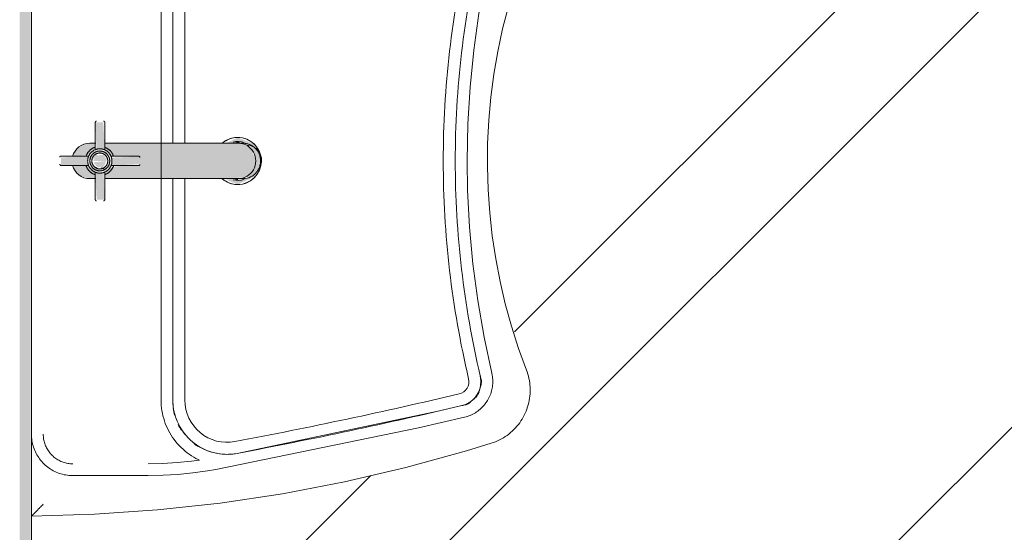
# Model space of a CAD drawing. Header units: millimetres. Extents: x -62758 to 78208, y -26429 to 33271.
# Tile 1042 of 1056: x 12784 to 13619, y -20660 to -20225. Entities that reach past the tile are written whole.
import ezdxf

# ---------------------------------------------------------------- set-up
doc = ezdxf.new("R2010")
doc.units = ezdxf.units.MM
for name, color, linetype, lineweight in [('A-FLOR', 192, 'Continuous', 18), ('I-WALL', 2, 'Continuous', 18), ('P-SANR-FIXT', 6, 'Continuous', 9)]:
    doc.layers.add(name, color=color, linetype=linetype, lineweight=lineweight)

# ---------------------------------------------------------------- blocks, each defined once
blk = doc.blocks.new('Blks_Banh_Lavatório de Parede com Barras e Espelho - Único-3802061-PLANTA DE IMPERMEABILIZAÇÃO - TÉRREO')
at = {"layer": 'P-SANR-FIXT', "lineweight": 5}
for points in [[(-3.68, 161.65), (1.23, 162.25), (4.07, 162.86), (3.02, 184.92), (-3.64, 184.92), (-3.68, 161.75)], [(-8.07, 147.93), (-7.05, 146.76), (-7.27, 148.06), (-6.28, 157.24), (-4.08, 158.1), (0, 160.61), (0, 161.33), (-8.07, 155.64), (-8.07, 148.14)], [(-32.87, 148.4), (-32.87, 148), (-9.81, 148.8), (-10.13, 153.97), (-10.85, 155.81), (-32.87, 154.66), (-32.87, 148.8)], [(-5.28, 153.07), (-4.6, 148.56), (0, 146.58), (-1.15, 157.43), (-5.28, 153.97), (-5.28, 153.66)], [(0, 146.08), (1.15, 146.58), (5.28, 148.96), (4.6, 155.45), (0, 157.43), (0, 146.38)], [(9.46, 147.87), (32.87, 149.03), (32.87, 155.69), (9.91, 154.89), (10.1, 149.84), (9.49, 147.93)], [(-3.88, 142.44), (-2.81, 118.97), (3.84, 118.97), (2.81, 142.08), (-1.73, 141.83), (-3.87, 142.43)], [(-15, 131.55), (-15, 115.45), (15, 115.45), (15, 131.55), (3.86, 131.55), (2.81, 118.97), (-3.84, 118.97), (-3.88, 131.55), (-5.63, 131.55)], [(-15, 50.6), (-14.09, 29.64), (-10.89, 25), (-7.5, 21.68), (0.44, 19.83), (9.8, 23.41), (11.19, 25), (14.49, 30.59), (15, 40.18), (15, 115.45), (-15, 115.45), (-15, 70.09)], [(-20, 35), (-13.24, 20.48), (-11.49, 20.88), (-14.23, 27.05), (-15, 31.43), (-16.48, 35), (-15, 40.18), (-15.86, 45), (-19.32, 36.65)], [(-16.48, 35), (-15, 34.39), (-15.01, 38.54)], [(14.45, 30.1), (16.48, 35), (15, 38.54), (14.49, 30.59)], [(-10.8, 24.91), (-8.93, 22.75), (-10.61, 24.72)], [(0.44, 19.83), (0.44, 19.77), (1.91, 20.22)]]:
    blk.add_hatch(color=31, dxfattribs=at).paths.add_polyline_path(points)
h = blk.add_hatch(color=31, dxfattribs=at)
h.paths.add_polyline_path([(-15, 135.09), (-15, 131.55), (-3.86, 131.55), (-4.96, 141.35), (-9.29, 146.26), (-11.04, 147.87), (-15, 147.87), (-15, 141.15)])
h.paths.add_polyline_path([(-15, 160.2), (-15, 155.79), (-10.04, 156.67), (-3.68, 162.86), (-3.88, 175.1), (-10.61, 171.22), (-12.99, 168.11), (-15, 160.61)])
h.paths.add_polyline_path([(-1.39, 157.75), (0, 158.1), (-1.06, 158.1)])
h.paths.add_polyline_path([(-1.24, 146.63), (0.39, 145.91), (-0.48, 146.19), (-1.15, 146.58)])
h.paths.add_polyline_path([(3.86, 131.55), (15, 131.55), (15, 147.9), (10.04, 147.35), (3.88, 141.15), (3.87, 135.09)])
h.paths.add_polyline_path([(4.06, 175), (4.96, 162.66), (9.24, 157.9), (11.04, 155.81), (15, 156.72), (14.49, 164.49), (10.61, 171.22), (4.07, 174.99)])
h = blk.add_hatch(color=31, dxfattribs=at)
h.paths.add_polyline_path([(-9.4, 146.58), (-7.17, 143.15), (-3.88, 141.83), (-2.81, 142.08), (-5.91, 144.15), (-9.24, 146.49)])
h.paths.add_polyline_path([(-9.4, 157.43), (-3.68, 162.06), (-4.81, 162.33), (-9, 158.48)])
h.paths.add_polyline_path([(-10.74, 155.82), (-9.97, 154.66), (-10.1, 149.84), (-9.4, 151.44), (-10.73, 155.82)])
h = blk.add_hatch(color=31, dxfattribs=at)
h.paths.add_polyline_path([(-9.53, 153.82), (-8.07, 146.55), (-6.28, 145.59), (-6.74, 146.58), (-8.07, 148.61), (-8.56, 155.71), (-9.53, 153.84)])
h.paths.add_polyline_path([(-7.17, 159.01), (-5.07, 158.99), (-5.95, 159.76), (-7.08, 159.06)])
h.paths.add_polyline_path([(-7.17, 145.01), (-2.77, 142.75), (-2.04, 143.86), (-6.06, 144.89), (-7.05, 144.99)])
h.paths.add_polyline_path([(-3.65, 161.17), (-2.43, 159.92), (0, 161.33), (-2.87, 161.21)])
h = blk.add_hatch(color=31, dxfattribs=at)
h.paths.add_polyline_path([(-5.7, 158.04), (-3.55, 160.61), (-4.46, 159.92), (-5.63, 158.14)])
h.paths.add_polyline_path([(-9.4, 156.2), (-8.31, 156.2), (-6.28, 157.7), (-6.72, 158.71), (-7.95, 158.27), (-9.4, 156.67)])
h.paths.add_polyline_path([(-9.4, 149.29), (-8.99, 146.34), (-8.53, 147.35), (-9.31, 149.84), (-9.4, 149.51)])
h.paths.add_polyline_path([(-7.27, 151.14), (-6.28, 147.24), (-7.05, 148.61), (-7.27, 151.8)])
h.paths.add_polyline_path([(-6.94, 145.16), (-3.74, 144.65), (-6.72, 145.3)])
h.paths.add_polyline_path([(-2.77, 142.75), (0, 141.72), (-0.48, 142.7)])
h = blk.add_hatch(color=31, dxfattribs=at)
h.paths.add_polyline_path([(-6.06, 147.49), (-4.6, 145.86), (-5.81, 147.35)])
h.paths.add_polyline_path([(-5.87, 148.61), (-5.28, 147.19), (-5.63, 148.47)])
h.paths.add_polyline_path([(-5.87, 155.4), (-0.48, 159.71), (-5.59, 156.2), (-5.63, 156.09)])
h.paths.add_polyline_path([(-7.32, 152.05), (-5.87, 151.58), (-6.9, 153.03), (-7.11, 152.53)])
h = blk.add_hatch(color=31, dxfattribs=at)
h.paths.add_polyline_path([(0, 142.68), (1.03, 141.74), (2.87, 142.81)])
h.paths.add_polyline_path([(0, 143.86), (0.85, 144.11), (0.39, 144.09)])
h.paths.add_polyline_path([(0, 162.29), (0, 161.33), (0, 162.3)])
h.paths.add_polyline_path([(3.32, 144.6), (4.46, 144.09), (3.5, 144.7)])
h.paths.add_polyline_path([(3.32, 159.41), (6.72, 158.71), (5.63, 159.17), (3.87, 159.35)])
h.paths.add_polyline_path([(5.7, 145.97), (7.94, 145.73), (9.4, 147.8), (8.31, 147.81), (6.28, 146.31), (5.87, 146.08)])
h.paths.add_polyline_path([(7.42, 158.58), (9.33, 153.84), (7.94, 158.28), (7.55, 158.51)])
h = blk.add_hatch(color=31, dxfattribs=at)
h.paths.add_polyline_path([(3.65, 142.84), (6.12, 145.69), (5.11, 145.08), (4.09, 143.51)])
h.paths.add_polyline_path([(0, 142.68), (3.46, 143.86), (2.43, 144.09), (1.61, 143.62)])
h.paths.add_polyline_path([(7.17, 159.01), (6.74, 157.43), (8.07, 155.45), (9.21, 149.56), (9.43, 152.06), (7.94, 157.69), (7.34, 158.71)])
h.paths.add_polyline_path([(0, 161.33), (5.63, 159.17), (5.48, 160.15), (2.77, 161.27)])
h = blk.add_hatch(color=31, dxfattribs=at)
h.paths.add_polyline_path([(0, 160.61), (0.85, 159.91), (0, 161.33)])
h.paths.add_polyline_path([(7.94, 152.01), (7.27, 151.3), (7.79, 151.66)])
h.paths.add_polyline_path([(5.22, 158.31), (7.5, 154.72), (7.39, 148.61), (5.87, 146.36), (8.07, 150.19), (7.05, 157.25), (5.3, 158.27)])
h = blk.add_hatch(color=31, dxfattribs=at)
h.paths.add_polyline_path([(0, 158.71), (5.87, 153.69), (5.02, 155.89), (0, 158.71)])
h.paths.add_polyline_path([(0, 144.09), (0.39, 144.09), (1.15, 144.6)])
h.paths.add_polyline_path([(0, 145.3), (0.87, 145.73), (5.87, 149.34), (4.77, 148.61), (0, 145.3)])
h.paths.add_polyline_path([(0, 160), (1.14, 159.41), (0, 160.04)])
h = blk.add_hatch(color=31, dxfattribs=at)
h.paths.add_polyline_path([(0, 158.79), (5.51, 156.74), (4.03, 158.1), (0, 159.22)])
h.paths.add_polyline_path([(0, 145.22), (0, 144.09), (5.6, 147.81), (4.48, 147.81), (0.13, 145.3)])
h.paths.add_polyline_path([(5.26, 145.72), (7.39, 148.61), (6.15, 147.81), (5.27, 145.72)])
h.paths.add_polyline_path([(5.87, 148.69), (6.9, 151.01), (6.9, 153), (5.87, 152.44), (5.87, 149.33)])
h = blk.add_hatch(color=31, dxfattribs=at)
h.paths.add_polyline_path([(1.01, 141.73), (7.75, 143.73), (8.99, 145.51), (7.92, 145.72), (1.03, 141.74)])
h.paths.add_polyline_path([(1.78, 162.18), (9.04, 158.51), (7.17, 160.86), (4.07, 162), (3.02, 161.88), (1.81, 162.17)])
h.paths.add_polyline_path([(9.4, 147.87), (9.81, 148.8), (10.13, 153.97), (9.44, 151.91), (9.4, 147.93)])
h = blk.add_hatch(color=31, dxfattribs=at)
h.paths.add_polyline_path([(-5.87, 148.61), (-5.29, 148.96), (-5.87, 148.69)])
h.paths.add_polyline_path([(-7.05, 147.93), (-5.88, 148.56), (-6.56, 150.25), (-7.03, 148.4)])
h.paths.add_polyline_path([(-6.96, 154.31), (-5.87, 155.4), (-6.69, 154.95)])
h.paths.add_polyline_path([(-5.87, 154.67), (-4.8, 155.4), (-5.87, 155.06)])
h = blk.add_hatch(color=31, dxfattribs=at)
h.paths.add_polyline_path([(-5.87, 153.25), (-4.93, 155.26), (-5.73, 153.69)])
h.paths.add_polyline_path([(-5.87, 150.76), (-4.6, 148.47), (-5.28, 150.36), (-5.87, 150.98)])
h = blk.add_hatch(color=31, dxfattribs=at)
h.paths.add_polyline_path([(0, 145.51), (5.77, 150.46), (4.6, 148.56), (0.21, 145.73)])
h.paths.add_polyline_path([(0, 158.71), (4.68, 155.4), (5.28, 155.05), (4.6, 155.54), (0.01, 158.71)])
h = blk.add_hatch(color=31, dxfattribs=at)
h.paths.add_polyline_path([(0, 15.68), (0, 15), (0, 15.76)])
h.paths.add_polyline_path([(8.77, 18.63), (14.49, 21.69), (20, 35), (15, 45), (15, 38.57), (16.18, 34.27), (14.22, 26.92), (13.11, 26.86), (9.8, 19.48)])
h = blk.add_hatch(color=31, dxfattribs=at)
h.paths.add_polyline_path([(-14.49, 30.59), (-12.81, 23.11), (-8.93, 18.76), (-5.01, 16.69), (0.44, 15.83), (5.18, 16.75), (10.14, 19.76), (11.69, 21.68), (11.38, 25), (7.5, 21.68), (0, 19.72), (-7.61, 21.77), (-12.99, 27.05), (-14.16, 29.82)])
h.paths.add_polyline_path([(12.99, 27.05), (14.22, 26.92), (13.68, 28.68)])
at = {"layer": 'P-SANR-FIXT', "color": 133, "lineweight": 5}
for p, q in [((-3.78, 184.92), (-3.78, 161.62)), ((4.18, 161.45), (4.18, 184.92)), ((-267.04, 175), (-267.04, 110.85)), ((-15, 155.51), (-15, 160.61)), ((15, 160.61), (15, 155.51)), ((-9.59, 155.82), (-32.87, 155.82)), ((32.87, 155.82), (9.59, 155.82)), ((-32.87, 147.87), (-9.46, 147.87)), ((-15, 131.55), (-15, 148.18)), ((-3.98, 142.48), (-3.98, 118.97)), ((3.98, 118.97), (3.98, 142.48)), ((9.46, 147.87), (32.87, 147.87)), ((15, 148.18), (15, 131.55)), ((-15, 115.45), (-15, 131.55)), ((15, 131.55), (15, 115.45)), ((-15, 34.39), (-15, 115.45)), ((15, 115.45), (15, 34.39)), ((0, 100.01), (-203.06, 100.01)), ((203.06, 100.01), (0, 100.01)), ((-15, 90), (-203.06, 90)), ((203.06, 90), (15, 90)), ((-15, 79.81), (-203.06, 79.81)), ((203.06, 79.81), (15, 79.81)), ((-15, 34.45), (-15, 30.32)), ((-15, 34.39), (-15, 30.32)), ((15, 30.32), (15, 34.45)), ((15, 30.32), (15, 34.39))]:
    blk.add_line(p, q, dxfattribs=at)
at = {"layer": 'P-SANR-FIXT', "color": 133, "lineweight": 5, "flags": 128}
for points in [[(-301.45, 210), (-299.9, 156.53), (-296.22, 103.16), (-290.41, 49.98), (-282.47, -2.93), (-272.43, -55.47), (-260.29, -107.57), (-246.08, -159.15), (-239.66, -180.14)], [(-233.43, 209.99), (-234.83, 209.9), (-236.22, 209.76), (-237.61, 209.57), (-238.99, 209.32), (-240.35, 209.01), (-241.71, 208.65), (-243.04, 208.24), (-244.36, 207.77), (-245.66, 207.25), (-246.94, 206.68), (-248.2, 206.06), (-249.43, 205.39), (-250.63, 204.67), (-251.8, 203.9), (-252.94, 203.08), (-254.05, 202.23), (-255.12, 201.32), (-256.15, 200.38), (-257.15, 199.39), (-258.1, 198.37), (-259.02, 197.31), (-259.89, 196.21), (-260.71, 195.08), (-261.49, 193.92), (-262.23, 192.72), (-262.91, 191.5), (-263.55, 190.26), (-264.13, 188.98), (-264.66, 187.69), (-265.15, 186.37), (-265.57, 185.04), (-265.95, 183.69), (-266.27, 182.33), (-266.53, 180.95), (-266.74, 179.57), (-266.9, 178.17), (-267, 176.78), (-267.04, 175.38), (-267.04, 175)], [(-232.03, 200), (-233.03, 199.98), (-234.03, 199.92), (-235.02, 199.82), (-236.01, 199.68), (-237, 199.5), (-237.97, 199.28), (-238.94, 199.03), (-239.89, 198.73), (-240.84, 198.4), (-241.77, 198.03), (-242.68, 197.62), (-243.57, 197.17), (-244.45, 196.7), (-245.31, 196.18), (-246.15, 195.63), (-246.96, 195.05), (-247.75, 194.44), (-248.51, 193.8), (-249.25, 193.12), (-249.96, 192.42), (-250.65, 191.69), (-251.3, 190.93), (-251.92, 190.15), (-252.51, 189.34), (-253.07, 188.51), (-253.59, 187.66), (-254.08, 186.78), (-254.53, 185.89), (-254.95, 184.98), (-255.33, 184.06), (-255.67, 183.12), (-255.98, 182.17), (-256.25, 181.2), (-256.48, 180.23), (-256.67, 179.25), (-256.82, 178.26), (-256.93, 177.27), (-257, 176.27), (-257.03, 175.27), (-257.03, 175)], [(-3.78, 184.92), (-3.78, 184.96), (-3.77, 185), (-3.77, 185.04), (-3.76, 185.07), (-3.76, 185.11), (-3.75, 185.15), (-3.74, 185.19), (-3.73, 185.23), (-3.71, 185.27), (-3.7, 185.31), (-3.68, 185.34), (-3.66, 185.38), (-3.64, 185.41), (-3.62, 185.45), (-3.6, 185.48), (-3.58, 185.51), (-3.55, 185.54), (-3.53, 185.58), (-3.5, 185.6), (-3.47, 185.63), (-3.44, 185.66), (-3.41, 185.69), (-3.38, 185.71), (-3.35, 185.73), (-3.32, 185.76), (-3.28, 185.78), (-3.25, 185.8), (-3.21, 185.82), (-3.18, 185.83), (-3.14, 185.85), (-3.1, 185.86), (-3.06, 185.87), (-3.02, 185.88), (-2.99, 185.89), (-2.95, 185.9), (-2.91, 185.91), (-2.87, 185.91), (-2.83, 185.91), (-2.79, 185.92), (-2.78, 185.92)], [(3.18, 185.92), (3.22, 185.91), (3.26, 185.91), (3.3, 185.91), (3.34, 185.9), (3.38, 185.9), (3.42, 185.89), (3.46, 185.88), (3.5, 185.86), (3.53, 185.85), (3.57, 185.84), (3.61, 185.82), (3.64, 185.8), (3.68, 185.78), (3.71, 185.76), (3.75, 185.74), (3.78, 185.72), (3.81, 185.69), (3.84, 185.67), (3.87, 185.64), (3.9, 185.61), (3.93, 185.58), (3.95, 185.55), (3.98, 185.52), (4, 185.49), (4.02, 185.46), (4.04, 185.42), (4.06, 185.39), (4.08, 185.35), (4.1, 185.31), (4.11, 185.28), (4.13, 185.24), (4.14, 185.2), (4.15, 185.16), (4.16, 185.12), (4.17, 185.09), (4.17, 185.05), (4.18, 185.01), (4.18, 184.97), (4.18, 184.93), (4.18, 184.92)], [(-3.89, 163.74), (-4.35, 163.57), (-4.81, 163.39), (-5.26, 163.19), (-5.71, 162.97), (-6.14, 162.73), (-6.56, 162.48), (-6.98, 162.2), (-7.38, 161.92), (-7.77, 161.61), (-8.15, 161.3), (-8.51, 160.96), (-8.86, 160.61), (-9.2, 160.25), (-9.52, 159.88), (-9.83, 159.49), (-10.12, 159.09), (-10.4, 158.68), (-10.66, 158.26), (-10.9, 157.83), (-11.12, 157.39), (-11.33, 156.94), (-11.52, 156.48), (-11.69, 156.02)], [(0, 162.33), (-0.41, 162.32), (-0.83, 162.3), (-1.24, 162.26), (-1.65, 162.2), (-2.05, 162.13), (-2.45, 162.04), (-2.85, 161.93), (-3.25, 161.81), (-3.64, 161.67), (-4.02, 161.52), (-4.4, 161.35), (-4.77, 161.16), (-5.13, 160.97), (-5.48, 160.75), (-5.83, 160.53), (-6.17, 160.29), (-6.49, 160.03), (-6.81, 159.77), (-7.11, 159.49), (-7.41, 159.2), (-7.69, 158.9), (-7.96, 158.58), (-8.22, 158.26), (-8.46, 157.93), (-8.69, 157.58), (-8.9, 157.23), (-9.11, 156.87), (-9.29, 156.5), (-9.47, 156.13), (-9.62, 155.75), (-9.77, 155.36), (-9.89, 154.97), (-10, 154.57), (-10.1, 154.17), (-10.18, 153.76), (-10.24, 153.35), (-10.28, 152.94), (-10.31, 152.53), (-10.33, 152.12), (-10.32, 151.7), (-10.3, 151.29), (-10.26, 150.88), (-10.21, 150.47), (-10.14, 150.06), (-10.06, 149.66), (-9.95, 149.26), (-9.84, 148.86), (-9.7, 148.47), (-9.55, 148.09), (-9.39, 147.71), (-9.21, 147.34), (-9.02, 146.97), (-8.81, 146.62), (-8.58, 146.27), (-8.35, 145.93), (-8.1, 145.6), (-7.84, 145.28), (-7.56, 144.97), (-7.27, 144.68), (-6.97, 144.39), (-6.66, 144.12), (-6.34, 143.86), (-6.01, 143.61), (-5.67, 143.38), (-5.32, 143.16), (-4.96, 142.95), (-4.6, 142.76), (-4.23, 142.58), (-3.85, 142.42), (-3.46, 142.28), (-3.07, 142.15), (-2.67, 142.03), (-2.27, 141.93), (-1.86, 141.85), (-1.46, 141.78), (-1.05, 141.73), (-0.64, 141.7), (-0.22, 141.68), (0, 141.68)], [(0, 160.4), (-0.34, 160.39), (-0.67, 160.37), (-1, 160.34), (-1.34, 160.29), (-1.67, 160.23), (-1.99, 160.16), (-2.32, 160.07), (-2.64, 159.97), (-2.96, 159.86), (-3.27, 159.73), (-3.57, 159.6), (-3.87, 159.45), (-4.17, 159.29), (-4.46, 159.11), (-4.74, 158.93), (-5.01, 158.74), (-5.28, 158.53), (-5.53, 158.31), (-5.78, 158.09), (-6.02, 157.85), (-6.25, 157.61), (-6.47, 157.35), (-6.67, 157.09), (-6.87, 156.82), (-7.06, 156.54), (-7.24, 156.25), (-7.4, 155.96), (-7.55, 155.66), (-7.69, 155.36), (-7.82, 155.05), (-7.93, 154.73), (-8.04, 154.41), (-8.13, 154.09), (-8.2, 153.76), (-8.27, 153.43), (-8.32, 153.1), (-8.36, 152.77), (-8.38, 152.43), (-8.39, 152.1), (-8.39, 151.76), (-8.37, 151.43), (-8.34, 151.09), (-8.3, 150.76), (-8.24, 150.43), (-8.17, 150.1), (-8.09, 149.77), (-7.99, 149.45), (-7.88, 149.14), (-7.76, 148.82), (-7.63, 148.51), (-7.48, 148.21), (-7.33, 147.92), (-7.16, 147.63), (-6.98, 147.34), (-6.78, 147.07), (-6.58, 146.8), (-6.37, 146.54), (-6.14, 146.29), (-5.91, 146.05), (-5.67, 145.82), (-5.42, 145.6), (-5.15, 145.39), (-4.89, 145.19), (-4.61, 145), (-4.32, 144.82), (-4.03, 144.65), (-3.74, 144.49), (-3.43, 144.35), (-3.12, 144.22), (-2.81, 144.1), (-2.49, 143.99), (-2.17, 143.9), (-1.84, 143.82), (-1.52, 143.75), (-1.18, 143.7), (-0.85, 143.66), (-0.52, 143.63), (-0.18, 143.62), (0, 143.62)], [(0, 158.79), (-0.27, 158.78), (-0.54, 158.77), (-0.81, 158.74), (-1.08, 158.7), (-1.35, 158.65), (-1.61, 158.59), (-1.87, 158.52), (-2.13, 158.44), (-2.39, 158.35), (-2.64, 158.25), (-2.89, 158.14), (-3.13, 158.02), (-3.37, 157.89), (-3.6, 157.75), (-3.83, 157.6), (-4.05, 157.45), (-4.26, 157.28), (-4.47, 157.1), (-4.67, 156.92), (-4.86, 156.73), (-5.05, 156.53), (-5.23, 156.33), (-5.4, 156.11), (-5.56, 155.9), (-5.71, 155.67), (-5.85, 155.44), (-5.98, 155.2), (-6.1, 154.96), (-6.22, 154.71), (-6.32, 154.46), (-6.41, 154.21), (-6.5, 153.95), (-6.57, 153.69), (-6.63, 153.42), (-6.68, 153.16), (-6.72, 152.89), (-6.75, 152.62), (-6.77, 152.35), (-6.78, 152.08), (-6.78, 151.81), (-6.77, 151.54), (-6.74, 151.27), (-6.71, 151), (-6.66, 150.73), (-6.6, 150.46), (-6.54, 150.2), (-6.46, 149.94), (-6.37, 149.69), (-6.27, 149.43), (-6.17, 149.18), (-6.05, 148.94), (-5.92, 148.7), (-5.78, 148.47), (-5.64, 148.24), (-5.48, 148.01), (-5.32, 147.8), (-5.15, 147.59), (-4.97, 147.39), (-4.78, 147.19), (-4.58, 147), (-4.38, 146.83), (-4.17, 146.65), (-3.95, 146.49), (-3.73, 146.34), (-3.5, 146.19), (-3.26, 146.06), (-3.02, 145.93), (-2.78, 145.82), (-2.53, 145.71), (-2.27, 145.62), (-2.01, 145.53), (-1.75, 145.45), (-1.49, 145.39), (-1.22, 145.34), (-0.96, 145.29), (-0.69, 145.26), (-0.42, 145.24), (-0.15, 145.23), (0, 145.22)], [(0, 141.68), (0.41, 141.69), (0.83, 141.71), (1.24, 141.75), (1.65, 141.81), (2.05, 141.89), (2.45, 141.98), (2.85, 142.08), (3.25, 142.2), (3.64, 142.34), (4.02, 142.5), (4.4, 142.66), (4.77, 142.85), (5.13, 143.04), (5.48, 143.26), (5.83, 143.48), (6.17, 143.72), (6.49, 143.98), (6.81, 144.24), (7.11, 144.52), (7.41, 144.81), (7.69, 145.11), (7.96, 145.43), (8.22, 145.75), (8.46, 146.08), (8.69, 146.43), (8.9, 146.78), (9.11, 147.14), (9.29, 147.51), (9.47, 147.88), (9.62, 148.26), (9.77, 148.65), (9.89, 149.05), (10, 149.44), (10.1, 149.85), (10.18, 150.25), (10.24, 150.66), (10.28, 151.07), (10.31, 151.48), (10.33, 151.89), (10.32, 152.31), (10.3, 152.72), (10.26, 153.13), (10.21, 153.54), (10.14, 153.95), (10.06, 154.35), (9.95, 154.75), (9.84, 155.15), (9.7, 155.54), (9.55, 155.92), (9.39, 156.3), (9.21, 156.67), (9.02, 157.04), (8.81, 157.4), (8.58, 157.74), (8.35, 158.08), (8.1, 158.41), (7.84, 158.73), (7.56, 159.04), (7.27, 159.33), (6.97, 159.62), (6.66, 159.89), (6.34, 160.15), (6.01, 160.4), (5.67, 160.63), (5.32, 160.85), (4.96, 161.06), (4.6, 161.25), (4.23, 161.43), (3.85, 161.59), (3.46, 161.73), (3.07, 161.87), (2.67, 161.98), (2.27, 162.08), (1.86, 162.16), (1.46, 162.23), (1.05, 162.28), (0.64, 162.31), (0.22, 162.33), (0, 162.33)], [(0, 143.62), (0.34, 143.62), (0.67, 143.64), (1, 143.68), (1.34, 143.72), (1.67, 143.78), (1.99, 143.86), (2.32, 143.94), (2.64, 144.04), (2.96, 144.15), (3.27, 144.28), (3.57, 144.42), (3.87, 144.56), (4.17, 144.72), (4.46, 144.9), (4.74, 145.08), (5.01, 145.28), (5.28, 145.48), (5.53, 145.7), (5.78, 145.92), (6.02, 146.16), (6.25, 146.41), (6.47, 146.66), (6.67, 146.92), (6.87, 147.19), (7.06, 147.47), (7.24, 147.76), (7.4, 148.05), (7.55, 148.35), (7.69, 148.66), (7.82, 148.97), (7.93, 149.28), (8.04, 149.6), (8.13, 149.92), (8.2, 150.25), (8.27, 150.58), (8.32, 150.91), (8.36, 151.25), (8.38, 151.58), (8.39, 151.92), (8.39, 152.25), (8.37, 152.59), (8.34, 152.92), (8.3, 153.25), (8.24, 153.58), (8.17, 153.91), (8.09, 154.24), (7.99, 154.56), (7.88, 154.88), (7.76, 155.19), (7.63, 155.5), (7.48, 155.8), (7.33, 156.1), (7.16, 156.39), (6.98, 156.67), (6.78, 156.94), (6.58, 157.21), (6.37, 157.47), (6.14, 157.72), (5.91, 157.96), (5.67, 158.19), (5.42, 158.41), (5.15, 158.63), (4.89, 158.83), (4.61, 159.02), (4.32, 159.19), (4.03, 159.36), (3.74, 159.52), (3.43, 159.66), (3.12, 159.79), (2.81, 159.91), (2.49, 160.02), (2.17, 160.11), (1.84, 160.19), (1.52, 160.26), (1.18, 160.31), (0.85, 160.35), (0.52, 160.38), (0.18, 160.39), (0, 160.4)], [(0, 145.22), (0.27, 145.23), (0.54, 145.25), (0.81, 145.27), (1.08, 145.31), (1.35, 145.36), (1.61, 145.42), (1.87, 145.49), (2.13, 145.57), (2.39, 145.66), (2.64, 145.76), (2.89, 145.87), (3.13, 145.99), (3.37, 146.12), (3.6, 146.26), (3.83, 146.41), (4.05, 146.57), (4.26, 146.73), (4.47, 146.91), (4.67, 147.09), (4.86, 147.28), (5.05, 147.48), (5.23, 147.68), (5.4, 147.9), (5.56, 148.12), (5.71, 148.34), (5.85, 148.57), (5.98, 148.81), (6.1, 149.05), (6.22, 149.3), (6.32, 149.55), (6.41, 149.8), (6.5, 150.06), (6.57, 150.32), (6.63, 150.59), (6.68, 150.85), (6.72, 151.12), (6.75, 151.39), (6.77, 151.66), (6.78, 151.93), (6.78, 152.2), (6.77, 152.47), (6.74, 152.74), (6.71, 153.01), (6.66, 153.28), (6.6, 153.55), (6.54, 153.81), (6.46, 154.07), (6.37, 154.33), (6.27, 154.58), (6.17, 154.83), (6.05, 155.07), (5.92, 155.31), (5.78, 155.55), (5.64, 155.77), (5.48, 156), (5.32, 156.21), (5.15, 156.42), (4.97, 156.62), (4.78, 156.82), (4.58, 157.01), (4.38, 157.19), (4.17, 157.36), (3.95, 157.52), (3.73, 157.67), (3.5, 157.82), (3.26, 157.95), (3.02, 158.08), (2.78, 158.19), (2.53, 158.3), (2.27, 158.4), (2.01, 158.48), (1.75, 158.56), (1.49, 158.62), (1.22, 158.68), (0.96, 158.72), (0.69, 158.75), (0.42, 158.77), (0.15, 158.79), (0, 158.79)], [(11.77, 155.77), (11.61, 156.23), (11.43, 156.69), (11.24, 157.15), (11.02, 157.59), (10.79, 158.03), (10.54, 158.46), (10.27, 158.87), (9.99, 159.28), (9.69, 159.67), (9.38, 160.05), (9.05, 160.42), (8.7, 160.78), (8.35, 161.12), (7.98, 161.44), (7.59, 161.76), (7.2, 162.05), (6.79, 162.33), (6.37, 162.59), (5.94, 162.84), (5.5, 163.07), (5.06, 163.28), (4.6, 163.47), (4.14, 163.65)], [(-33.87, 154.82), (-33.87, 154.86), (-33.87, 154.9), (-33.86, 154.94), (-33.86, 154.98), (-33.85, 155.02), (-33.84, 155.06), (-33.83, 155.1), (-33.82, 155.14), (-33.81, 155.17), (-33.79, 155.21), (-33.77, 155.25), (-33.76, 155.28), (-33.74, 155.32), (-33.72, 155.35), (-33.69, 155.39), (-33.67, 155.42), (-33.65, 155.45), (-33.62, 155.48), (-33.59, 155.51), (-33.57, 155.54), (-33.54, 155.57), (-33.51, 155.59), (-33.48, 155.62), (-33.44, 155.64), (-33.41, 155.66), (-33.38, 155.68), (-33.34, 155.7), (-33.31, 155.72), (-33.27, 155.74), (-33.23, 155.75), (-33.19, 155.77), (-33.16, 155.78), (-33.12, 155.79), (-33.08, 155.8), (-33.04, 155.81), (-33, 155.81), (-32.96, 155.82), (-32.92, 155.82), (-32.88, 155.82), (-32.87, 155.82)], [(32.87, 155.82), (32.91, 155.82), (32.95, 155.82), (32.99, 155.82), (33.03, 155.81), (33.07, 155.8), (33.11, 155.79), (33.15, 155.78), (33.18, 155.77), (33.22, 155.76), (33.26, 155.74), (33.3, 155.73), (33.33, 155.71), (33.37, 155.69), (33.4, 155.67), (33.43, 155.65), (33.47, 155.62), (33.5, 155.6), (33.53, 155.57), (33.56, 155.55), (33.59, 155.52), (33.61, 155.49), (33.64, 155.46), (33.66, 155.43), (33.69, 155.4), (33.71, 155.36), (33.73, 155.33), (33.75, 155.29), (33.77, 155.26), (33.79, 155.22), (33.8, 155.18), (33.82, 155.15), (33.83, 155.11), (33.84, 155.07), (33.85, 155.03), (33.85, 154.99), (33.86, 154.95), (33.87, 154.91), (33.87, 154.87), (33.87, 154.83), (33.87, 154.82)], [(-32.87, 147.87), (-32.91, 147.87), (-32.95, 147.87), (-32.99, 147.87), (-33.03, 147.88), (-33.07, 147.89), (-33.11, 147.89), (-33.15, 147.9), (-33.18, 147.92), (-33.22, 147.93), (-33.26, 147.94), (-33.3, 147.96), (-33.33, 147.98), (-33.37, 148), (-33.4, 148.02), (-33.43, 148.04), (-33.47, 148.06), (-33.5, 148.09), (-33.53, 148.11), (-33.56, 148.14), (-33.59, 148.17), (-33.61, 148.2), (-33.64, 148.23), (-33.66, 148.26), (-33.69, 148.29), (-33.71, 148.33), (-33.73, 148.36), (-33.75, 148.39), (-33.77, 148.43), (-33.79, 148.47), (-33.8, 148.5), (-33.82, 148.54), (-33.83, 148.58), (-33.84, 148.62), (-33.85, 148.66), (-33.85, 148.7), (-33.86, 148.74), (-33.87, 148.78), (-33.87, 148.81), (-33.87, 148.85), (-33.87, 148.87)], [(-11.61, 147.78), (-11.43, 147.32), (-11.24, 146.86), (-11.02, 146.42), (-10.79, 145.98), (-10.54, 145.56), (-10.27, 145.14), (-9.99, 144.73), (-9.69, 144.34), (-9.38, 143.96), (-9.05, 143.59), (-8.7, 143.23), (-8.35, 142.89), (-7.98, 142.57), (-7.59, 142.26), (-7.2, 141.96), (-6.79, 141.68), (-6.37, 141.42), (-5.94, 141.17), (-5.5, 140.94), (-5.06, 140.73), (-4.6, 140.54), (-4.14, 140.36)], [(3.89, 140.28), (4.35, 140.44), (4.81, 140.62), (5.26, 140.83), (5.71, 141.05), (6.14, 141.28), (6.56, 141.54), (6.98, 141.81), (7.38, 142.09), (7.77, 142.4), (8.15, 142.72), (8.51, 143.05), (8.86, 143.4), (9.2, 143.76), (9.52, 144.13), (9.83, 144.52), (10.12, 144.92), (10.4, 145.33), (10.66, 145.75), (10.9, 146.18), (11.12, 146.62), (11.33, 147.07), (11.52, 147.53), (11.69, 147.99)], [(33.87, 148.87), (33.87, 148.83), (33.87, 148.79), (33.86, 148.75), (33.86, 148.71), (33.85, 148.67), (33.84, 148.63), (33.83, 148.59), (33.82, 148.55), (33.81, 148.51), (33.79, 148.48), (33.77, 148.44), (33.76, 148.4), (33.74, 148.37), (33.72, 148.33), (33.69, 148.3), (33.67, 148.27), (33.65, 148.24), (33.62, 148.21), (33.59, 148.18), (33.57, 148.15), (33.54, 148.12), (33.51, 148.09), (33.48, 148.07), (33.44, 148.05), (33.41, 148.02), (33.38, 148), (33.34, 147.98), (33.31, 147.97), (33.27, 147.95), (33.23, 147.93), (33.19, 147.92), (33.16, 147.91), (33.12, 147.9), (33.08, 147.89), (33.04, 147.88), (33, 147.87), (32.96, 147.87), (32.92, 147.87), (32.88, 147.87), (32.87, 147.87)], [(-2.98, 117.97), (-3.02, 117.98), (-3.06, 117.98), (-3.1, 117.98), (-3.14, 117.99), (-3.18, 117.99), (-3.22, 118), (-3.25, 118.01), (-3.29, 118.03), (-3.33, 118.04), (-3.37, 118.05), (-3.4, 118.07), (-3.44, 118.09), (-3.48, 118.11), (-3.51, 118.13), (-3.54, 118.15), (-3.58, 118.17), (-3.61, 118.2), (-3.64, 118.22), (-3.67, 118.25), (-3.7, 118.28), (-3.72, 118.31), (-3.75, 118.34), (-3.77, 118.37), (-3.8, 118.4), (-3.82, 118.43), (-3.84, 118.47), (-3.86, 118.5), (-3.88, 118.54), (-3.9, 118.58), (-3.91, 118.61), (-3.92, 118.65), (-3.94, 118.69), (-3.95, 118.73), (-3.96, 118.77), (-3.96, 118.8), (-3.97, 118.84), (-3.97, 118.88), (-3.98, 118.92), (-3.98, 118.96), (-3.98, 118.97)], [(3.98, 118.97), (3.98, 118.93), (3.98, 118.89), (3.97, 118.85), (3.97, 118.82), (3.96, 118.78), (3.95, 118.74), (3.94, 118.7), (3.93, 118.66), (3.91, 118.62), (3.9, 118.59), (3.88, 118.55), (3.87, 118.51), (3.85, 118.48), (3.83, 118.44), (3.8, 118.41), (3.78, 118.38), (3.76, 118.35), (3.73, 118.32), (3.7, 118.29), (3.68, 118.26), (3.65, 118.23), (3.62, 118.2), (3.58, 118.18), (3.55, 118.16), (3.52, 118.13), (3.48, 118.11), (3.45, 118.09), (3.41, 118.07), (3.38, 118.06), (3.34, 118.04), (3.3, 118.03), (3.27, 118.02), (3.23, 118.01), (3.19, 118), (3.15, 117.99), (3.11, 117.98), (3.07, 117.98), (3.03, 117.98), (2.99, 117.97), (2.98, 117.97)], [(-267.04, 110.85), (-266.79, 98.26), (-266.04, 85.68), (-264.78, 73.14), (-263.02, 60.67), (-261.81, 53.66)], [(-257.03, 110.85), (-256.79, 98.66), (-256.05, 86.48), (-254.84, 74.34), (-253.92, 67.39)], [(-203.06, 100.01), (-205.3, 99.97), (-207.54, 99.84), (-209.76, 99.61), (-211.98, 99.3), (-214.18, 98.9), (-216.37, 98.41), (-218.53, 97.83), (-220.67, 97.17), (-222.78, 96.43), (-224.86, 95.6), (-226.9, 94.68), (-228.91, 93.69), (-230.88, 92.62), (-232.8, 91.46), (-234.67, 90.24), (-236.49, 88.94), (-238.26, 87.56), (-239.97, 86.12), (-241.63, 84.61), (-243.22, 83.04), (-244.74, 81.4), (-246.21, 79.7), (-247.6, 77.95), (-248.92, 76.14), (-250.16, 74.28), (-251.34, 72.37), (-252.43, 70.42), (-253.45, 68.43), (-253.92, 67.42)], [(-203.06, 90), (-204.9, 89.96), (-206.74, 89.85), (-208.56, 89.67), (-210.38, 89.41), (-212.19, 89.08), (-213.99, 88.68), (-215.76, 88.21), (-217.52, 87.67), (-219.25, 87.05), (-220.96, 86.37), (-222.64, 85.62), (-224.29, 84.81), (-225.9, 83.92), (-227.48, 82.98), (-229.01, 81.97), (-230.51, 80.9), (-231.96, 79.78), (-233.37, 78.59), (-234.73, 77.35), (-236.03, 76.06), (-237.29, 74.72), (-238.49, 73.32), (-239.63, 71.88), (-240.71, 70.4), (-241.74, 68.87), (-242.7, 67.3), (-243.6, 65.7), (-244.43, 64.06), (-245.2, 62.39), (-245.9, 60.69), (-246.53, 58.97), (-247.09, 57.22), (-247.59, 55.44), (-248.01, 53.66), (-248.36, 51.85), (-248.63, 50.03), (-248.84, 48.21), (-248.97, 46.37), (-249.02, 44.53), (-249, 42.7), (-248.91, 40.86), (-248.75, 39.03), (-248.51, 37.21), (-248.22, 35.48)], [(-261.81, 53.66), (-226.45, -118.5), (-217.43, -157.55)], [(-248.22, 35.48), (-212.15, -136.12), (-207.68, -155.25)], [(0.44, 14.79), (0.97, 14.8), (1.49, 14.83), (2.02, 14.89), (2.54, 14.96), (3.06, 15.05), (3.58, 15.16), (4.09, 15.3), (4.6, 15.45), (5.1, 15.62), (5.59, 15.81), (6.07, 16.02), (6.55, 16.25), (7.01, 16.5), (7.46, 16.77), (7.91, 17.05), (8.34, 17.35), (8.76, 17.67), (9.16, 18.01), (9.55, 18.36), (9.93, 18.72), (10.29, 19.1), (10.64, 19.49), (10.97, 19.9), (11.28, 20.32)], [(11.85, 21.19), (12.11, 21.64), (12.35, 22.11), (12.58, 22.58), (12.78, 23.06), (12.96, 23.55), (13.12, 24.04), (13.26, 24.54), (13.39, 25.05)], [(-6.26, 16.57), (-5.8, 16.32), (-5.32, 16.08), (-4.84, 15.87), (-4.35, 15.67), (-3.86, 15.49), (-3.35, 15.34), (-2.84, 15.2), (-2.33, 15.08), (-1.81, 14.98), (-1.29, 14.9), (-0.76, 14.85), (-0.23, 14.81), (0.29, 14.79), (0.44, 14.79)], [(-217.43, -157.55), (-217.12, -158.75), (-216.76, -159.94), (-216.36, -161.11), (-215.91, -162.26), (-215.41, -163.4), (-214.87, -164.51), (-214.29, -165.6), (-213.66, -166.67), (-212.99, -167.71), (-212.28, -168.72), (-211.53, -169.71), (-210.74, -170.66), (-209.91, -171.58), (-209.05, -172.47), (-208.15, -173.32), (-207.22, -174.13), (-206.26, -174.91), (-205.26, -175.65), (-204.24, -176.35), (-203.19, -177), (-202.12, -177.62), (-201.02, -178.19), (-199.9, -178.72), (-198.76, -179.2), (-197.6, -179.63), (-196.43, -180.02), (-195.24, -180.36), (-194.03, -180.65), (-192.82, -180.9), (-191.6, -181.1), (-190.37, -181.24), (-189.13, -181.34), (-187.9, -181.39), (-186.66, -181.39), (-185.42, -181.34), (-184.19, -181.24), (-182.96, -181.09), (-181.74, -180.89), (-180.53, -180.64), (-180.2, -180.57)], [(-207.68, -155.25), (-207.47, -156.07), (-207.23, -156.87), (-206.96, -157.66), (-206.65, -158.44), (-206.32, -159.21), (-205.95, -159.96), (-205.56, -160.7), (-205.13, -161.42), (-204.68, -162.12), (-204.2, -162.81), (-203.69, -163.47), (-203.16, -164.12), (-202.6, -164.74), (-202.01, -165.34), (-201.41, -165.92), (-200.78, -166.47), (-200.13, -167), (-199.45, -167.49), (-198.76, -167.97), (-198.05, -168.41), (-197.33, -168.83), (-196.58, -169.21), (-195.82, -169.57), (-195.05, -169.89), (-194.27, -170.19), (-193.47, -170.45), (-192.67, -170.68), (-191.86, -170.88), (-191.04, -171.05), (-190.21, -171.18), (-189.38, -171.28), (-188.54, -171.34), (-187.71, -171.38), (-186.87, -171.38), (-186.03, -171.34), (-185.2, -171.27), (-184.37, -171.17), (-183.54, -171.04), (-182.72, -170.87), (-182.5, -170.82)], [(-180.2, -180.57), (-149.51, -173.97), (-118.58, -168.61), (-87.46, -164.49), (-56.21, -161.61), (-24.86, -159.99), (0, -159.6)], [(0, -159.6), (31.38, -160.23), (62.72, -162.11), (93.95, -165.24), (125.03, -169.62), (155.92, -175.24), (180.2, -180.57)], [(-239.66, -180.14), (-239.05, -181.93), (-238.38, -183.69), (-237.63, -185.43), (-236.82, -187.14), (-235.94, -188.81), (-234.99, -190.44), (-233.97, -192.04), (-232.9, -193.6), (-231.76, -195.11), (-230.57, -196.57), (-229.31, -197.98), (-228, -199.35), (-226.64, -200.66), (-225.23, -201.91), (-223.76, -203.11), (-222.25, -204.25), (-220.7, -205.32), (-219.1, -206.33), (-217.47, -207.28), (-215.79, -208.16), (-214.09, -208.98), (-212.35, -209.73), (-210.59, -210.4), (-208.79, -211.01), (-206.98, -211.54), (-205.15, -212), (-203.3, -212.38), (-201.43, -212.69), (-199.56, -212.93), (-197.67, -213.09), (-195.78, -213.18), (-193.89, -213.19), (-192.01, -213.12), (-190.12, -212.98), (-188.24, -212.77), (-186.37, -212.48), (-184.52, -212.11), (-182.68, -211.67), (-180.86, -211.16), (-179.06, -210.57), (-177.5, -210)], [(-177.5, -210), (-159.04, -203.27), (-140.33, -197.28), (-121.4, -192.04), (-102.27, -187.57), (-82.97, -183.87), (-63.55, -180.93), (-44.02, -178.78), (-24.42, -177.41), (-4.78, -176.83), (14.86, -177.03), (34.49, -178.02), (54.05, -179.79), (73.53, -182.34), (92.89, -185.67), (112.11, -189.77), (131.14, -194.64), (149.97, -200.26), (168.55, -206.63), (177.5, -210)]]:
    blk.add_lwpolyline(points, dxfattribs=at)
at = {"layer": 'P-SANR-FIXT', "color": 133, "lineweight": 5}
for centre, radius, start, end in [((0, 160.61), 15, 105, 180), ((0, 160.61), 15, 360, 75), ((0, 152.01), 12.36, 108.94729, 161.67413), ((0, 152.01), 6.78, 90, 270), ((0, 152.01), 8.39, 90, 119.74601), ((0, 152.01), 8.39, 58.71417, 90), ((0, 152.01), 6.78, 270, 90), ((0, 152.01), 12.36, 18.32587, 59.91182), ((0, 152.01), 8.39, 168.6599, 178.73574), ((0, 152.01), 8.39, 180.60122, 220.60492), ((0, 152.01), 8.39, 348.71163, 359.10476), ((0, 152.01), 8.39, 0.89524, 10.81536), ((0, 152.01), 12.36, 199.99404, 239.91182), ((0, 152.01), 8.39, 249.81094, 270), ((0, 152.01), 8.39, 270, 300.26861), ((0, 152.01), 12.36, 289.95667, 340.00596), ((-203.06, 44.04), 45.96, 90, 190.72572), ((-203.06, 44.04), 46.35, 116.5823, 123.39844), ((-203.06, 44.04), 46.35, 98.77361, 105.89426), ((-203.06, 44.04), 35.77, 90, 190.72572), ((-203.06, 44.04), 46.35, 142.52588, 148.07232), ((0, 35), 20, 139.0486, 180), ((0, 35), 20, 141.5901, 242.08214), ((0, 35), 20, 297.92005, 38.4099), ((0, 35), 20, 0, 40.9514), ((4059.45, 851.43), 4384.27, 190.72572, 193.27428), ((4059.45, 851.43), 4374.07, 190.72572, 193.27428), ((0, 35), 20, 180, 0), ((0, 35), 16.48, 166.19817, 198.9044), ((0, 35), 16.48, 341.09533, 13.80183), ((0, 35), 20, 263.62917, 270), ((0, 35), 20, 270, 276.36701), ((0, -944.4), 805.01, 90, 103.27428), ((0, -944.4), 805.01, 76.72572, 90), ((0, -944.4), 794.82, 90, 103.27428), ((0, -944.4), 794.82, 76.72572, 90), ((-187.31, -150.45), 20.93, 193.27428, 283.27428), ((-187.31, -150.45), 21.32, 201.2246, 215.32397), ((-187.31, -150.45), 10.74, 193.27428, 283.27428), ((-187.31, -150.45), 21.32, 231.2246, 245.32397), ((-187.31, -150.45), 21.32, 261.2246, 275.32397)]:
    blk.add_arc(centre, radius, start, end, dxfattribs=at)
for centre, major_axis, start_param, end_param in [((0, 34.39), (-15, 0), 0, 3.141593), ((0.44, 29.64), (13.24, 0), 5.964444, 6.155338)]:
    blk.add_ellipse(centre, major_axis=major_axis, ratio=0.978148, start_param=start_param, end_param=end_param, dxfattribs=at)
for points, knots in [([(-291.32, 200), (-292.3, 200.95), (-293.51, 202.16), (-294.94, 203.56), (-295.64, 204.26), (-296.33, 204.93), (-296.92, 205.52), (-297.43, 206.02), (-297.85, 206.44), (-298.27, 206.85), (-298.67, 207.25), (-299.05, 207.63), (-299.42, 207.99), (-299.77, 208.33), (-300.09, 208.65), (-300.38, 208.95), (-300.65, 209.21), (-300.89, 209.44), (-301.09, 209.64), (-301.24, 209.8), (-301.39, 209.95), (-301.44, 210), (-301.45, 210)], [-1, -1, -1, -1, -0.785714, -0.732143, -0.678571, -0.625, -0.571429, -0.535714, -0.5, -0.464286, -0.428571, -0.392857, -0.357143, -0.321429, -0.285714, -0.25, -0.214286, -0.178571, -0.142857, -0.107143, -0.071429, 0, 0, 0, 0]), ([(0, 162.33), (-0.29, 162.33), (-0.87, 162.31), (-1.54, 162.22), (-1.97, 162.14), (-2.2, 162.09), (-2.37, 162.06), (-2.53, 162.02), (-2.68, 161.98), (-2.83, 161.94), (-2.96, 161.9), (-3.09, 161.86), (-3.24, 161.81), (-3.41, 161.75), (-3.57, 161.69), (-3.65, 161.66), (-3.68, 161.65)], [-1, -1, -1, -1, -0.8571429, -0.7142857, -0.6428571, -0.6071429, -0.5714286, -0.5357143, -0.5, -0.4642857, -0.4285714, -0.3928571, -0.3571429, -0.2857143, -0.2142857, -0.1428571, -0.1428571, -0.1428571, -0.1428571]), ([(4.18, 161.45), (4.18, 161.45), (4.13, 161.47), (3.95, 161.55), (3.79, 161.61), (3.65, 161.66), (3.53, 161.71), (3.4, 161.76), (3.26, 161.8), (3.11, 161.85), (2.95, 161.9), (2.78, 161.95), (2.6, 162), (2.41, 162.05), (2.15, 162.11), (1.81, 162.17), (1.38, 162.24), (0.78, 162.31), (0.31, 162.33), (0, 162.33)], [-1, -1, -1, -1, -0.857143, -0.785714, -0.714286, -0.678571, -0.642857, -0.607143, -0.571429, -0.535714, -0.5, -0.464286, -0.428571, -0.392857, -0.357143, -0.285714, -0.214286, -0.142857, 0, 0, 0, 0]), ([(-9.59, 155.82), (-9.6, 155.82), (-9.61, 155.79), (-9.65, 155.69), (-9.69, 155.58), (-9.73, 155.45), (-9.79, 155.29), (-9.84, 155.13), (-9.88, 155), (-9.91, 154.89), (-9.95, 154.78), (-9.99, 154.62), (-10.04, 154.4), (-10.11, 154.13), (-10.16, 153.84), (-10.21, 153.53), (-10.27, 153.1), (-10.32, 152.54), (-10.33, 151.84), (-10.3, 151.13), (-10.23, 150.57), (-10.16, 150.15), (-10.1, 149.84), (-10.03, 149.55), (-9.96, 149.28), (-9.9, 149.07), (-9.85, 148.91), (-9.81, 148.8), (-9.78, 148.69), (-9.73, 148.55), (-9.68, 148.4), (-9.61, 148.24), (-9.56, 148.1), (-9.52, 148), (-9.48, 147.9), (-9.46, 147.87), (-9.46, 147.87)], [-1, -1, -1, -1, -0.944444, -0.916667, -0.888889, -0.861111, -0.833333, -0.805556, -0.791667, -0.777778, -0.763889, -0.75, -0.722222, -0.694444, -0.666667, -0.638889, -0.611111, -0.555556, -0.5, -0.444444, -0.388889, -0.361111, -0.333333, -0.305556, -0.277778, -0.25, -0.236111, -0.222222, -0.208333, -0.194444, -0.166667, -0.138889, -0.111111, -0.083333, -0.055556, 0, 0, 0, 0]), ([(9.46, 147.87), (9.46, 147.87), (9.48, 147.9), (9.52, 148), (9.56, 148.1), (9.61, 148.24), (9.68, 148.4), (9.73, 148.55), (9.78, 148.69), (9.81, 148.8), (9.85, 148.91), (9.9, 149.07), (9.96, 149.28), (10.03, 149.55), (10.1, 149.84), (10.16, 150.15), (10.23, 150.57), (10.3, 151.13), (10.33, 151.84), (10.32, 152.54), (10.27, 153.1), (10.21, 153.53), (10.16, 153.84), (10.11, 154.13), (10.04, 154.4), (9.99, 154.62), (9.95, 154.78), (9.91, 154.89), (9.88, 155), (9.84, 155.13), (9.79, 155.29), (9.73, 155.45), (9.69, 155.58), (9.65, 155.69), (9.61, 155.79), (9.6, 155.82), (9.59, 155.82)], [-1, -1, -1, -1, -0.944444, -0.916667, -0.888889, -0.861111, -0.833333, -0.805556, -0.791667, -0.777778, -0.763889, -0.75, -0.722222, -0.694444, -0.666667, -0.638889, -0.611111, -0.555556, -0.5, -0.444444, -0.388889, -0.361111, -0.333333, -0.305556, -0.277778, -0.25, -0.236111, -0.222222, -0.208333, -0.194444, -0.166667, -0.138889, -0.111111, -0.083333, -0.055556, 0, 0, 0, 0]), ([(0, 141.68), (-0.3, 141.68), (-0.75, 141.7), (-1.33, 141.76), (-1.67, 141.81), (-1.93, 141.86), (-2.12, 141.9), (-2.31, 141.94), (-2.49, 141.98), (-2.65, 142.03), (-2.87, 142.09), (-3.06, 142.15), (-3.24, 142.2), (-3.37, 142.24), (-3.48, 142.28), (-3.58, 142.32), (-3.67, 142.35), (-3.78, 142.4), (-3.93, 142.46), (-3.98, 142.48), (-3.98, 142.48)], [0, 0, 0, 0, 0.142857, 0.214286, 0.285714, 0.321429, 0.357143, 0.392857, 0.428571, 0.464286, 0.5, 0.571429, 0.607143, 0.642857, 0.678571, 0.714286, 0.75, 0.785714, 0.857143, 1, 1, 1, 1]), ([(3.98, 142.48), (3.98, 142.48), (3.93, 142.46), (3.76, 142.39), (3.62, 142.33), (3.48, 142.28), (3.37, 142.24), (3.24, 142.2), (3.11, 142.16), (2.97, 142.12), (2.81, 142.07), (2.65, 142.03), (2.49, 141.98), (2.31, 141.94), (2.12, 141.9), (1.93, 141.86), (1.67, 141.81), (1.33, 141.76), (0.75, 141.7), (0.3, 141.68), (0, 141.68)], [0, 0, 0, 0, 0.142857, 0.214286, 0.285714, 0.321429, 0.357143, 0.392857, 0.428571, 0.464286, 0.5, 0.535714, 0.571429, 0.607143, 0.642857, 0.678571, 0.714286, 0.785714, 0.857143, 1, 1, 1, 1]), ([(15, 30.32), (14.99, 29.44), (14.83, 27.71), (14.17, 25.29), (13.05, 22.94), (11.55, 20.82), (9.68, 19.01), (7.54, 17.52), (5.15, 16.43), (2.41, 15.69), (-0.68, 15.51), (-3.89, 15.99), (-6.5, 16.99), (-8.34, 18.06), (-9.66, 19.04), (-10.87, 20.16), (-12.26, 21.75), (-14.3, 25.04), (-14.98, 28.11), (-15, 30.32)], [0, 0, 0, 0, 0.055556, 0.111111, 0.166667, 0.222222, 0.277778, 0.333333, 0.388889, 0.444444, 0.513889, 0.583333, 0.652778, 0.6875, 0.722222, 0.756944, 0.791667, 0.861111, 1, 1, 1, 1])]:
    blk.add_open_spline(points, degree=3, knots=knots, dxfattribs=at)
for points in [[(4.07, 161.49), (4.14, 161.46), (4.18, 161.45), (4.18, 161.45)], [(-3.98, 142.48), (-3.98, 142.48), (-3.94, 142.46), (-3.88, 142.44)], [(3.88, 142.44), (3.94, 142.46), (3.98, 142.48), (3.98, 142.48)]]:
    blk.add_open_spline(points, degree=3, dxfattribs=at)
blk = doc.blocks.new('BE-PMSa-MOD-ARQ-ESCOLA-EX-000-R_0056_rvt-1-PLANTA DE IMPERMEABILIZAÇÃO - TÉRREO')
at = {"layer": 'I-WALL'}
blk.add_hatch(color=10, dxfattribs=at).paths.add_polyline_path([(12783.95, -23198.12), (12793.95, -23198.12), (12793.1, -19912.52), (12783.95, -19912.52), (12783.95, -23173.12)])
at = {"layer": 'I-WALL', "color": 90, "lineweight": 9}
blk.add_line((12793.95, -23198.12), (12793.95, -19912.52), dxfattribs=at)
at = {"layer": 'P-SANR-FIXT', "color": 170, "lineweight": 5, "rotation": 89.99999999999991}
blk.add_blockref('Blks_Banh_Lavatório de Parede com Barras e Espelho - Único-3802061-PLANTA DE IMPERMEABILIZAÇÃO - TÉRREO', (13003.95, -20345.07), dxfattribs=at)

msp = doc.modelspace()

# ---------------------------------------------------------------- hatches: boundary and pattern name
at = {"layer": 'A-FLOR'}
h = msp.add_hatch(dxfattribs=at)
h.set_pattern_fill('FP_1', color=1, style=0, pattern_type=2)
h.set_pattern_definition([(45, (0, 0), (-251.447, 251.447), []), (45, (0, 381), (-251.447, 251.447), [])])
h.paths.add_polyline_path([(17724.18, -22598.12), (20150.13, -22598.12), (20150.13, -20835.94), (21150.13, -20835.94), (21150.13, -19760.94), (19164.45, -19760.94), (19164.45, -19310.94), (19180.82, -19310.94), (19157.3, -16880.62), (19097.45, -16880.62), (19097.45, -16895.62), (19047.45, -16895.62), (19047.45, -16880.62), (18147.45, -16880.62), (18147.45, -17720.62), (18157.45, -17720.62), (18157.45, -17731.62), (18177.46, -17731.62), (18177.46, -17620.62), (18196.46, -17620.62), (18196.46, -17750.62), (18157.45, -17750.62), (18157.45, -17760.62), (18147.45, -17760.62), (18147.45, -17800.62), (18117.45, -17800.62), (18117.45, -17760.62), (18107.45, -17760.62), (18107.45, -17750.62), (18068.45, -17750.62), (18068.45, -17620.62), (18087.45, -17620.62), (18087.45, -17731.62), (18107.45, -17731.62), (18107.45, -17720.62), (18117.45, -17720.62), (18117.45, -16880.62), (18107.45, -16880.62), (18107.45, -16895.62), (18057.45, -16894.83), (18057.45, -16880.62), (17829.45, -16880.62), (17829.45, -17099.62), (17550.45, -17099.62), (17549.94, -17998.29), (17400.45, -17998.29), (17400.45, -17337.12), (14802.31, -17337.12), (14802.31, -17998.29), (14652.31, -17998.29), (14652.31, -16880.62), (12170.45, -16880.62), (12170.45, -18972.52), (12020.45, -18972.52), (12020.45, -19912.52), (12793.95, -19912.52), (12794.32, -20043.64), (12892.94, -20048.17), (13003.56, -20062.44), (13102.68, -20083.04), (13189.97, -20108.21), (13196.74, -20111.93), (13205.12, -20119.42), (13209.9, -20125.4), (13215.63, -20139.97), (13216.87, -20148.22), (13215.99, -20159.35), (13191.95, -20242.64), (13182.1, -20314.41), (13183.04, -20387.67), (13194.38, -20458.36), (13216.71, -20533.23), (13216.71, -20545.23), (13212.7, -20558.92), (13206.77, -20568.69), (13199.32, -20576.22), (13190.98, -20581.51), (13181.08, -20585.55), (13078.87, -20612.89), (12988.32, -20630.45), (12875.84, -20642.75), (12793.95, -20646.52), (12793.95, -20798.12), (13393.95, -20798.12), (13393.95, -22598.12), (17709.58, -22598.12)])
h.paths.add_polyline_path([(17294.88, -20742.52), (17144.88, -20742.52), (17144.88, -19462.52), (17294.88, -19462.52), (17294.88, -20506.22)])
h.paths.add_polyline_path([(15084.88, -20742.52), (14934.88, -20742.52), (14934.88, -19462.52), (15084.88, -19462.52), (15084.88, -20638.72)])
h.paths.add_polyline_path([(12956.98, -20594), (12966.97, -20592.23), (12952.59, -20593.16), (12956.41, -20593.89)])
h.paths.add_polyline_path([(12938.07, -20574.5), (12938.07, -20573.6), (12937.16, -20573.75)])
h.paths.add_polyline_path([(12934.09, -20571.21), (12931.42, -20568.38), (12932.64, -20570), (12933.86, -20571.02)])
h.paths.add_polyline_path([(13174.44, -20538.4), (13175.16, -20531.43), (13174.51, -20536.32)])
h.paths.add_polyline_path([(13168.75, -20547.62), (13174.01, -20539.37), (13170.98, -20544), (13168.99, -20547.23)])
h.paths.add_polyline_path([(13159.2, -20552.75), (13167.92, -20548.21), (13161.25, -20551.65), (13159.48, -20552.6)])
h.paths.add_polyline_path([(13155.21, -20535.81), (13156.22, -20533.71), (13155.48, -20532.62), (13154.63, -20533.37), (13155.1, -20535.34)])
h.paths.add_polyline_path([(13174.77, -20162.57), (13174.77, -20153.75), (13174.7, -20160.23), (13174.75, -20161.98)])
h.paths.add_polyline_path([(13157.83, -20158.57), (13156.22, -20156.86), (13155.11, -20156.77), (13156.07, -20158.16), (13157.57, -20158.51)])
h.paths.add_polyline_path([(13168.75, -20142.52), (13160.75, -20137.98), (13166.96, -20141.56), (13168.52, -20142.4)])
h.paths.add_polyline_path([(13174.44, -20151.74), (13169.8, -20143.81), (13173.22, -20149.75), (13173.51, -20150.22)])
h.paths.add_polyline_path([(12930.11, -20122.23), (12932.64, -20121.33), (12931.42, -20121.14), (12931.19, -20121.33)])
h.paths.add_polyline_path([(12968.25, -20097.96), (12967.32, -20096.78), (12952.59, -20096.98), (12956.98, -20097.24), (12968.09, -20097.96)])
h.paths.add_polyline_path([(11898.19, -17228.12), (12020.45, -17228.12), (12020.45, -17074.62), (11771.45, -17074.62), (11771.45, -17228.12), (11896.91, -17228.12)])
h.paths.add_polyline_path([(11860.69, -17219.07), (11850.98, -17217.79), (11841.94, -17214.04), (11834.17, -17208.08), (11828.21, -17200.32), (11824.47, -17191.27), (11823.19, -17181.57), (11824.47, -17171.86), (11828.21, -17162.82), (11834.17, -17155.05), (11841.94, -17149.09), (11854.04, -17144.94), (11860.69, -17144.07), (11870.39, -17145.34), (11879.44, -17149.09), (11887.21, -17155.05), (11893.16, -17162.82), (11896.91, -17171.86), (11898.19, -17181.57), (11896.65, -17191.89), (11893.16, -17200.32), (11887.21, -17208.08), (11879.44, -17214.04), (11870.39, -17217.79)])

# ---------------------------------------------------------------- block references
at = {"lineweight": 5}
msp.add_blockref('BE-PMSa-MOD-ARQ-ESCOLA-EX-000-R_0056_rvt-1-PLANTA DE IMPERMEABILIZAÇÃO - TÉRREO', (0, 0), dxfattribs=at)

doc.saveas('drawing.dxf')
